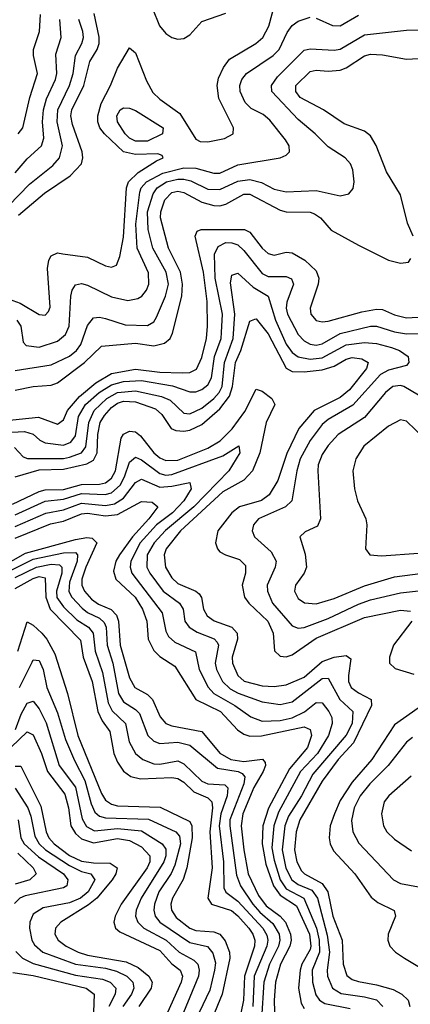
# Model space of a CAD drawing. Header units: inches. Extents: x 1308407 to 1441228, y 959628 to 1036311.
# Tile 451 of 656: x 1392565 to 1393863, y 980577 to 983849. Entities that reach past the tile are written whole.
import ezdxf

# ---------------------------------------------------------------- set-up
doc = ezdxf.new("R2010")
doc.units = ezdxf.units.IN
doc.header["$MEASUREMENT"] = 0
doc.layers.add('B3998', color=7, linetype='Continuous')

msp = doc.modelspace()

# ---------------------------------------------------------------- linework, layer by layer
at = {"layer": 'B3998', "color": 5}
for points, elevation in [([(1392530, 982920.2), (1392566.8, 982906.8), (1392630, 982869.5), (1392650, 982866.6), (1392660.9, 982879.1), (1392665.9, 982894.1), (1392657.4, 983022.6), (1392661.7, 983050), (1392670, 983064.1), (1392690, 983073.9), (1392708.6, 983071.4), (1392790, 983059.4), (1392850, 983030.8), (1392870, 983026.3), (1392886.8, 983033.2), (1392897.7, 983062.3), (1392910, 983126.7), (1392920, 983290), (1392926.8, 983310), (1392959, 983341), (1393019.5, 983380.5), (1393041.7, 983390), (1393038, 983398), (1393023.7, 983403.7), (1392950, 983400.8), (1392910, 983409.9), (1392846.9, 983470), (1392831.5, 983490), (1392824.8, 983510), (1392824.6, 983530), (1392835.7, 983570), (1392866.7, 983630), (1392890, 983688.3), (1392930, 983755.2), (1392950, 983739), (1392985.9, 983645.9), (1393007.1, 983607.1), (1393030, 983585), (1393096.9, 983536.9), (1393150, 983451.7), (1393164.7, 983444.7), (1393190, 983443.3), (1393245.8, 983454.2), (1393274.4, 983470), (1393275.6, 983490), (1393227, 983587), (1393220.6, 983630), (1393225.2, 983654.8), (1393241.5, 983690), (1393261.8, 983718.2), (1393349.9, 983770), (1393372.5, 983790), (1393392.8, 983827.2), (1393414.5, 983910)], 3080), ([(1392559.5, 983470), (1392574.8, 983490), (1392598.8, 983590), (1392624.5, 983670), (1392610.3, 983730), (1392610.3, 983750), (1392631, 983810), (1392634, 983866)], 3180), ([(1392560.6, 983199.4), (1392647.7, 983272.3), (1392732.8, 983330), (1392769.9, 983370), (1392774.9, 983390), (1392772.1, 983410), (1392740.5, 983500.5), (1392734.8, 983530), (1392738.1, 983550), (1392777.9, 983630), (1392797.7, 983710), (1392822.7, 983750), (1392829.2, 983770), (1392829.4, 983790.6), (1392812, 983870)], 3120), ([(1393005.8, 983885.8), (1393029.1, 983829.1), (1393050, 983803.1), (1393070, 983789.6), (1393090, 983783.8), (1393110, 983786.5), (1393130, 983799.2), (1393170, 983842.8), (1393250, 983871.3)], 3120), ([(1393550, 983854), (1393604.2, 983830), (1393630, 983828.5), (1393690, 983864.6)], 3060), ([(1392527.8, 983230), (1392597.4, 983302.6), (1392675, 983365), (1392696.6, 983390), (1392707.1, 983430), (1392689.5, 983510), (1392691.3, 983550), (1392730.9, 983630), (1392742, 983670), (1392750.2, 983729.8), (1392771.6, 983770), (1392777, 983790), (1392775.1, 983810), (1392761.3, 983850)], 3140), ([(1392550, 983340.1), (1392590, 983386.6), (1392636.9, 983430), (1392644.8, 983455.2), (1392640.7, 983510), (1392644.2, 983550), (1392653.9, 983586.1), (1392683.3, 983650), (1392687.9, 983670), (1392685.5, 983734.5), (1392703.1, 983790), (1392698.5, 983850)], 3160), ([(1392555.5, 982850), (1392568.4, 982830), (1392576.8, 982776.8), (1392586.3, 982766.3), (1392630, 982760.4), (1392690, 982780.5), (1392717.5, 982802.5), (1392729.6, 982830), (1392734.3, 982930), (1392739, 982950), (1392750, 982968.3), (1392770, 982971.8), (1392790, 982966.3), (1392870, 982928.5), (1392924.3, 982915.7), (1392957.7, 982922.3), (1392970.3, 982929.7), (1392985.9, 982950), (1392993.6, 982970), (1392992.7, 983007.3), (1392955.3, 983090), (1392950.7, 983170), (1392964.2, 983275.8), (1392968.5, 983290), (1392985.7, 983310), (1393040.9, 983339), (1393110, 983356.8), (1393150, 983356), (1393210, 983338.7), (1393230, 983339.1), (1393290, 983366.5), (1393429.9, 983390.1), (1393450, 983399.2), (1393460.8, 983410), (1393460.2, 983430), (1393448.1, 983450), (1393395.4, 983515.4), (1393373.6, 983533.6), (1393334.1, 983554.1), (1393314.4, 983574.4), (1393297.3, 983610), (1393296.3, 983630), (1393302.5, 983650), (1393318.9, 983670), (1393407.2, 983730), (1393426.9, 983750), (1393453.8, 983806.2), (1393470.2, 983829.8), (1393490, 983844.4), (1393530, 983857.9)], 3060), ([(1392550, 982683.2), (1392670, 982701.7), (1392730, 982731.1), (1392753.8, 982750), (1392768.3, 982770), (1392790, 982833.2), (1392810, 982858), (1392830, 982860.6), (1392850, 982856.3), (1392915.3, 982835.3), (1392990, 982832.8), (1393010, 982844.4), (1393019.9, 982860.1), (1393049.3, 982930.7), (1393058.9, 982970), (1393051.7, 983010), (1393007.7, 983090), (1392991.6, 983151.6), (1392989.8, 983210), (1393008.5, 983270), (1393021.5, 983290), (1393053, 983310), (1393090, 983319.4), (1393110, 983319.5), (1393133.5, 983313.5), (1393190, 983286.3), (1393230, 983284.2), (1393290, 983312.4), (1393330, 983317.6), (1393368, 983308), (1393410, 983285.4), (1393450, 983276.6), (1393550, 983281.4), (1393630, 983263.5), (1393658.4, 983270), (1393672.4, 983287.6), (1393676.2, 983310), (1393672, 983350), (1393663.5, 983370), (1393646.2, 983390), (1393590, 983426.3), (1393546.8, 983470), (1393490, 983517.1), (1393402.5, 983610), (1393401.6, 983630), (1393421, 983659), (1393510, 983748), (1393530, 983752.4), (1393610, 983748.2), (1393630, 983751.3), (1393710, 983799.2), (1393850, 983814.5), (1393890, 983814.9)], 3040), ([(1393871.6, 983130), (1393853, 983173), (1393830, 983267.4), (1393783.8, 983343.8), (1393748.9, 983431.1), (1393730, 983462.8), (1393710, 983478.5), (1393643.1, 983503.1), (1393573.7, 983550), (1393497.2, 983590), (1393482.1, 983610), (1393481.8, 983630), (1393530, 983676.8), (1393550, 983681.2), (1393590, 983677.6), (1393630, 983681), (1393650, 983689.3), (1393710, 983728.7), (1393730, 983734), (1393770, 983732.4), (1393850, 983717.5), (1393890, 983719.9)], 3020), ([(1392550, 982617.4), (1392610, 982630.1), (1392670, 982634.9), (1392690, 982642.5), (1392779.9, 982710), (1392836.2, 982763.8), (1392950, 982773.7), (1393010, 982765.5), (1393045.5, 982774.5), (1393064.6, 982790), (1393072.6, 982807.4), (1393103.2, 982930), (1393106.3, 982970), (1393099.6, 983010), (1393058.9, 983090), (1393032.8, 983190), (1393033.9, 983210), (1393047.3, 983250), (1393070, 983275), (1393090, 983279), (1393110, 983274.8), (1393170, 983242.6), (1393210, 983231), (1393229.7, 983230.3), (1393250, 983235.6), (1393310, 983268.9), (1393330, 983268.9), (1393430, 983215.8), (1393450, 983211), (1393529.4, 983209.4), (1393544.4, 983204.4), (1393563.9, 983190), (1393599.5, 983150), (1393690, 983100.1), (1393790, 983049.4), (1393830, 983040.2), (1393856.6, 983043.4), (1393864.2, 983055.8)], 3020), ([(1392510, 982515.8), (1392627.6, 982527.6), (1392690, 982504.9), (1392710, 982518.7), (1392723.7, 982550), (1392763.1, 982596.9), (1392818.1, 982641.9), (1392870, 982672.7), (1392950, 982687.9), (1393030, 982678), (1393104.3, 982675.7), (1393130, 982676.6), (1393152.5, 982687.5), (1393170, 982726.4), (1393185.5, 982790), (1393188.9, 982830), (1393188, 982912), (1393176.1, 983010), (1393147.5, 983130), (1393154.2, 983145.8), (1393167.7, 983152.3), (1393311.4, 983151.4), (1393330, 983143), (1393370, 983089.6), (1393390, 983071.9), (1393410, 983067), (1393450, 983076), (1393470, 983074.6), (1393512.3, 983050), (1393550, 983014), (1393558.8, 982990), (1393556.3, 982970), (1393529.5, 982890), (1393531.7, 982870), (1393550, 982849.5), (1393570, 982845), (1393590, 982846.8), (1393701.6, 982878.4), (1393750, 982886.8), (1393770, 982885.6), (1393810, 982867.7), (1393850, 982858.3), (1393985.6, 982865.6)], 2980), ([(1392390.7, 982470.7), (1392580.6, 982480.6), (1392610, 982471.6), (1392632, 982452), (1392650, 982442.9), (1392710, 982435.3), (1392734.8, 982445.2), (1392750, 982466), (1392760.3, 982530), (1392783.3, 982570), (1392828.6, 982610), (1392870, 982635.1), (1392910, 982646.2), (1392970, 982649.9), (1393072.1, 982632.1), (1393130, 982612), (1393150, 982612.3), (1393170, 982620.1), (1393190, 982636), (1393201.6, 982658.4), (1393212.1, 982730), (1393234.5, 982790), (1393235.7, 982810), (1393238.4, 982870), (1393214.8, 982990), (1393212.5, 983070), (1393224.7, 983095.3), (1393250, 983109.1), (1393270, 983108), (1393290, 983100.4), (1393310, 983081.9), (1393370, 983005.3), (1393390, 982995.4), (1393450, 982996.1), (1393467.9, 982987.9), (1393474.6, 982970), (1393452.6, 982910), (1393450.6, 982890), (1393454.7, 982870), (1393490, 982803), (1393510, 982782), (1393530, 982770.4), (1393550, 982767.9), (1393570, 982772.2), (1393630, 982805.6), (1393730, 982830.9), (1393750, 982830.6), (1393810, 982812.2), (1393850, 982805.5), (1393910, 982805.9)], 2960), ([(1392547.1, 982427.1), (1392576.6, 982396.6), (1392590.4, 982390.4), (1392710, 982391.2), (1392730, 982394.9), (1392770.1, 982409.9), (1392784.3, 982430), (1392794.4, 982510), (1392812.4, 982550), (1392854.1, 982590), (1392890, 982609.9), (1392950, 982616), (1393036.4, 982596.4), (1393064.4, 982584.4), (1393110, 982541.7), (1393130, 982539.7), (1393170, 982557.9), (1393210, 982590.4), (1393227.3, 982610), (1393237.3, 982630), (1393245.5, 982710), (1393274.2, 982790), (1393279.8, 982870), (1393265.7, 982974.3), (1393270, 982999.5), (1393290, 983007.1), (1393340.4, 982960.4), (1393390.6, 982930), (1393415.3, 982850), (1393450, 982770.6), (1393470, 982743), (1393490, 982728.1), (1393530, 982721.3), (1393570, 982725.3), (1393650, 982768), (1393710, 982776), (1393750, 982772.6), (1393799.8, 982759.8), (1393826.3, 982750), (1393855.9, 982730), (1393857.8, 982710), (1393850, 982699.8), (1393790, 982684.2), (1393763.7, 982670), (1393671.6, 982568.4), (1393590, 982520.1), (1393570, 982503.5), (1393529.4, 982450), (1393497.1, 982390), (1393485.4, 982350), (1393468.9, 982250), (1393448.4, 982230), (1393358.2, 982190), (1393341.7, 982170), (1393337.2, 982150), (1393344.6, 982130), (1393400.6, 982080.6), (1393417.3, 982050), (1393414.1, 982030), (1393387.5, 981970), (1393387.7, 981950), (1393405.2, 981910), (1393470, 981834.3), (1393490, 981826.4), (1393510, 981829.1), (1393590, 981859), (1393690, 981906.6), (1393730, 981921), (1393830, 981944.4), (1393970, 981959.9)], 2940), ([(1392549.3, 982329.3), (1392630, 982353.1), (1392710, 982355.1), (1392787.5, 982372.5), (1392810, 982384.8), (1392822.3, 982410), (1392824.5, 982470), (1392832.5, 982510), (1392846.1, 982534), (1392870, 982560.3), (1392890, 982574.8), (1392910, 982581.5), (1392950, 982578.9), (1393016, 982556), (1393036.9, 982536.9), (1393068.1, 982490), (1393083.3, 982483.3), (1393110, 982481.3), (1393130, 982485.2), (1393170, 982503.9), (1393230, 982555.9), (1393262, 982598), (1393272.1, 982630), (1393282, 982710), (1393299.8, 982750), (1393330, 982847.3), (1393345.7, 982854.3), (1393350, 982855.2), (1393390, 982804.7), (1393450, 982690.5), (1393470, 982680.1), (1393510, 982678.5), (1393570, 982685.3), (1393610, 982697.8), (1393650, 982721.3), (1393670, 982726.6), (1393701.8, 982721.8), (1393722.6, 982710), (1393716.6, 982690), (1393660.9, 982619.1), (1393630, 982593.2), (1393543.5, 982550), (1393492.4, 982490), (1393452.2, 982407.8), (1393422.1, 982317.9), (1393394.1, 982270), (1393368.7, 982251.3), (1393295.6, 982230), (1393270.1, 982210), (1393222.9, 982150), (1393215.5, 982110), (1393221.7, 982090), (1393230, 982081), (1393248.9, 982070), (1393295.1, 982055.1), (1393315.1, 982035.1), (1393314.8, 982010), (1393304.1, 981970), (1393312.1, 981930), (1393326.3, 981910), (1393389.8, 981850), (1393407.3, 981810), (1393411, 981751), (1393430, 981733.6), (1393450, 981731.4), (1393470, 981737.8), (1393550, 981794.1), (1393710, 981862.2), (1393830, 981886.7), (1393863.4, 981883.4)], 2920), ([(1392540.7, 982239.3), (1392630, 982281.2), (1392650, 982286.9), (1392710, 982288.1), (1392770, 982304.3), (1392830, 982305.1), (1392850, 982310), (1392870, 982325.5), (1392883.3, 982350), (1392902, 982458), (1392910, 982472.1), (1392930, 982481.9), (1392950, 982478.8), (1392966.4, 982466.4), (1393010, 982409.8), (1393030, 982393.2), (1393050, 982383.9), (1393090, 982385.7), (1393190, 982425.2), (1393230.4, 982449.6), (1393271.2, 982488.8), (1393312.8, 982547.2), (1393350, 982620.9), (1393370, 982615), (1393402.2, 982590), (1393412.4, 982570), (1393384.1, 982510), (1393362.4, 982410), (1393337.8, 982350), (1393310, 982318.7), (1393239.9, 982280.1), (1393098.7, 982150), (1393051.6, 982090), (1393045.1, 982070), (1393049.4, 982030), (1393070, 981993.6), (1393090, 981975.3), (1393150.3, 981950.3), (1393161.2, 981941.2), (1393169.2, 981929.2), (1393176, 981890), (1393187.7, 981867.7), (1393211.4, 981851.4), (1393269.6, 981829.6), (1393287.6, 981810), (1393288.1, 981790), (1393271.2, 981730), (1393272.2, 981710), (1393289.7, 981670), (1393311.1, 981651), (1393370, 981635.1), (1393410, 981633.4), (1393450, 981638.7), (1393510, 981664.5), (1393570, 981716.1), (1393610, 981730.8), (1393650, 981735.8), (1393665.2, 981725.2), (1393656.8, 981670), (1393657.8, 981650), (1393666.7, 981630), (1393690, 981612.2), (1393732.9, 981590), (1393733.4, 981570), (1393673.8, 981446.2), (1393623.5, 981390), (1393570, 981318.3), (1393495.8, 981190), (1393483.1, 981150), (1393477.7, 981090), (1393485.2, 981050), (1393500.8, 981020.8), (1393511, 981010), (1393570, 980978.1), (1393588.3, 980950), (1393605.7, 980870), (1393636.8, 980790), (1393639.1, 980710), (1393652.1, 980672.1), (1393670, 980659.1), (1393690, 980652), (1393750, 980642), (1393805.4, 980625.4), (1393834.7, 980610), (1393855.3, 980590), (1393861.3, 980570)], 2880), ([(1393890, 982600.7), (1393841.2, 982630), (1393830, 982633.8), (1393804.2, 982630), (1393779.9, 982610), (1393710, 982526.6), (1393622.9, 982470), (1393590, 982433.8), (1393570, 982404), (1393556.8, 982370), (1393555.2, 982350), (1393564.2, 982190), (1393554.3, 982165.7), (1393513.2, 982146.8), (1393496.1, 982130), (1393513, 982073), (1393517.7, 982030), (1393510.4, 982009.6), (1393481.6, 981970), (1393478.3, 981950), (1393490, 981925.7), (1393510.6, 981910.6), (1393550, 981907.8), (1393610, 981925.1), (1393710, 981967.9), (1393810, 981997.7), (1393930, 982013.2)], 2960), ([(1393910, 982457.4), (1393850, 982514.7), (1393830, 982519.5), (1393790, 982497.9), (1393707.8, 982432.2), (1393681.4, 982390), (1393672.2, 982350), (1393677, 982290), (1393687, 982250), (1393715, 982190), (1393718.2, 982170), (1393713.4, 982090), (1393727.7, 982070), (1393767.3, 982067.3), (1393890, 982076.5)], 2980), ([(1392550, 982204), (1392650, 982249.2), (1392710, 982255.2), (1392770, 982274.1), (1392849.4, 982270.6), (1392870, 982276.7), (1392898.3, 982301.7), (1392913.4, 982330), (1392930, 982378.1), (1392950, 982395.1), (1392970, 982386.8), (1393030, 982341.1), (1393050, 982335.8), (1393070, 982337.2), (1393239.9, 982400.1), (1393292.6, 982432.6), (1393295.9, 982410), (1393259.3, 982350), (1393142.9, 982230), (1393048.9, 982151.1), (1393011.1, 982110), (1392988.6, 982070), (1392987.8, 982030), (1392997.4, 982010), (1393041.4, 981950), (1393096.3, 981910), (1393107.8, 981890), (1393113.7, 981850), (1393127.7, 981830), (1393154, 981814), (1393211.3, 981791.3), (1393220.7, 981780.7), (1393225.8, 981770), (1393214.8, 981710), (1393218.7, 981690), (1393238.7, 981650), (1393264.7, 981624.7), (1393290.5, 981610.5), (1393370, 981581.9), (1393430, 981573.1), (1393470, 981582.3), (1393570, 981659.7), (1393590, 981660.6), (1393628, 981590), (1393672.2, 981550), (1393669.1, 981510), (1393650, 981471.1), (1393538.4, 981341.6), (1393500.8, 981270), (1393457.6, 981202.4), (1393445.4, 981170), (1393436.7, 981090), (1393449.4, 981029.4), (1393468.5, 980990), (1393490, 980975.1), (1393535.6, 980955.6), (1393553.8, 980930), (1393586.9, 980806.9), (1393594.5, 980750), (1393586.1, 980690), (1393587.6, 980670), (1393603.9, 980630), (1393633, 980613), (1393710, 980602.1), (1393750, 980591.4), (1393770.9, 980570)], 2860), ([(1392550, 982164.5), (1392651.5, 982208.5), (1392710, 982220.1), (1392770, 982242.3), (1392850, 982234.8), (1392879.5, 982240.5), (1392910, 982258.4), (1392950, 982311.4), (1392970, 982321.7), (1393030, 982295.7), (1393070, 982298.3), (1393130.7, 982310.7), (1393134.8, 982290), (1393110.1, 982250), (1393072.5, 982210), (1393019.4, 982170), (1392964.8, 982110), (1392934.6, 982050), (1392932.1, 982030), (1392937.9, 982010), (1393037.7, 981877.7), (1393050, 981816.5), (1393059.2, 981799.2), (1393080.3, 981780.3), (1393148.6, 981748.6), (1393161.7, 981690), (1393191, 981631), (1393209.9, 981609.9), (1393279.4, 981570), (1393332.4, 981532.4), (1393370, 981518.1), (1393430, 981519.5), (1393470, 981528.8), (1393511.1, 981548.9), (1393550, 981579.7), (1393570, 981578.5), (1393592, 981550), (1393601.5, 981530), (1393603.2, 981510), (1393590.4, 981470), (1393554, 981410), (1393498, 981350), (1393424.6, 981215.4), (1393408.8, 981170), (1393402.8, 981097.2), (1393410, 981055.6), (1393430.1, 980989.9), (1393450, 980960.8), (1393509.3, 980929.3), (1393551.5, 980830), (1393559.8, 980790), (1393560.4, 980750), (1393536.1, 980690), (1393538, 980650), (1393548.4, 980608.4), (1393561.1, 980590), (1393578.9, 980578.9), (1393662.9, 980562.9)], 2840), ([(1392550, 982126.3), (1392666.8, 982173.2), (1392710, 982182.8), (1392770, 982206.9), (1392790, 982208.9), (1392850, 982200.1), (1392890, 982204.9), (1392970, 982247.6), (1393005.1, 982245.1), (1393023.3, 982230), (1392994.2, 982190), (1392939.9, 982130), (1392896.5, 982070), (1392884, 982050), (1392876.4, 982016.4), (1392884.4, 981990), (1392948.7, 981930), (1392972.6, 981890), (1392987.2, 981850), (1392991.3, 981790), (1393010, 981752.3), (1393030, 981732.8), (1393080.8, 981700.8), (1393149.6, 981590), (1393231.8, 981550), (1393288.9, 981488.9), (1393310, 981474.3), (1393330, 981468), (1393368.7, 981468.7), (1393510, 981498.9), (1393530.1, 981490), (1393533.9, 981470), (1393521.6, 981430), (1393461, 981359), (1393391, 981229), (1393373.2, 981170), (1393370, 981110), (1393382.4, 981042.4), (1393407.8, 980970), (1393430, 980939.3), (1393484.5, 980904.5), (1393527.6, 980810), (1393532.6, 980770), (1393530, 980759.2), (1393502.8, 980710), (1393496.6, 980690), (1393491.4, 980630), (1393500.5, 980580.5), (1393510, 980562.9)], 2820), ([(1392502.7, 982030), (1392584, 982076), (1392750, 982121.4), (1392787.7, 982127.7), (1392805.9, 982125.9), (1392821.7, 982110), (1392784.1, 982030), (1392771.4, 981990), (1392770.8, 981970), (1392780.3, 981950), (1392803.3, 981923.3), (1392827.1, 981907.1), (1392868.8, 981888.9), (1392886.6, 981870), (1392893.5, 981850), (1392898.6, 981770), (1392930, 981661.4), (1392947.6, 981630), (1392990, 981605.9), (1393005.6, 981590), (1393032.1, 981532.1), (1393050.1, 981510), (1393070, 981501.7), (1393170, 981483.2), (1393230, 981411.3), (1393266.4, 981390), (1393310, 981383.9), (1393371.4, 981391.4), (1393379.9, 981379.9), (1393381.7, 981370), (1393374.1, 981350), (1393342.3, 981297.7), (1393306.2, 981210), (1393300.8, 981170), (1393309, 981090), (1393323.6, 981010), (1393358.1, 980938.1), (1393383.6, 980903.6), (1393429.8, 980870), (1393448.3, 980850), (1393464.3, 980810), (1393467.1, 980790), (1393462.5, 980770), (1393430.9, 980710), (1393414.4, 980650), (1393410, 980590), (1393412, 980512)], 2780), ([(1392530, 982016.4), (1392610, 982056.2), (1392710, 982077.7), (1392750, 982078), (1392757.3, 982070), (1392755.8, 982050), (1392730, 981979.9), (1392728.7, 981948.7), (1392737.6, 981930), (1392772.9, 981892.9), (1392790, 981879.4), (1392830, 981860.1), (1392845.9, 981845.9), (1392851.8, 981830), (1392855.5, 981770), (1392873.9, 981710), (1392893.4, 981610), (1392910, 981581.7), (1392950, 981556.5), (1392962.7, 981542.7), (1392990.6, 981470.6), (1393010, 981451.5), (1393030, 981443.9), (1393090, 981448), (1393130, 981438.4), (1393222, 981362), (1393290.2, 981350), (1393303.8, 981343.8), (1393312.8, 981332.8), (1393310, 981310), (1393263.3, 981190), (1393262.6, 981170), (1393285.5, 981005.5), (1393298, 980970), (1393339.9, 980910), (1393362.7, 980882.7), (1393405.8, 980845.8), (1393427.4, 980810), (1393429.5, 980790), (1393424.4, 980770), (1393394.6, 980710), (1393375.7, 980650), (1393368.6, 980528.6)], 2760), ([(1392550, 981994.9), (1392620.3, 982030), (1392670, 982039.8), (1392697, 982037), (1392705.3, 982030), (1392704.7, 982010), (1392687.2, 981950), (1392688.7, 981928.7), (1392710, 981897.4), (1392755, 981855), (1392793.4, 981830), (1392808.7, 981810), (1392816, 981750), (1392839.7, 981679.7), (1392858.3, 981578.3), (1392871.9, 981551.9), (1392916.3, 981510), (1392928.8, 981448.8), (1392950, 981410.7), (1392973.7, 981390), (1393010, 981376.3), (1393030, 981374.5), (1393090, 981386.1), (1393110, 981375.9), (1393170, 981318.8), (1393190, 981309.8), (1393246.7, 981306.7), (1393256.1, 981296), (1393254.3, 981270), (1393233.4, 981210), (1393227.5, 981170), (1393242.3, 981050), (1393243.6, 980963.6), (1393249.6, 980949.6), (1393290, 980919.9), (1393372.7, 980830), (1393386.3, 980806.3), (1393389.2, 980790), (1393385.8, 980770), (1393343.6, 980670), (1393339.2, 980570)], 2740), ([(1392550, 981958.3), (1392610, 981991.8), (1392630, 981998.1), (1392650, 981994.2), (1392652.2, 981930), (1392666.3, 981890), (1392767.1, 981787.1), (1392775.5, 981730), (1392806.2, 981650), (1392825, 981550), (1392839.2, 981519.2), (1392863.9, 981483.9), (1392877.5, 981410), (1392890, 981381.5), (1392910, 981352.1), (1392934, 981334), (1392965.8, 981325.8), (1393070, 981331), (1393090, 981327.2), (1393110, 981314.9), (1393143.4, 981283.4), (1393190, 981263), (1393203.6, 981250), (1393205.4, 981230), (1393196.1, 981150), (1393204.9, 981030), (1393189.6, 980929.6), (1393202.2, 980910), (1393268.2, 980888.2), (1393290, 980870.3), (1393326, 980830), (1393339.6, 980810), (1393346, 980790), (1393345.3, 980770), (1393312, 980670), (1393308.8, 980590), (1393291.8, 980510)], 2720), ([(1392558.3, 981750), (1392590, 981847.5), (1392610, 981836.7), (1392638.7, 981810), (1392654.7, 981790), (1392681.4, 981741.4), (1392724, 981610), (1392757.9, 981470), (1392836.8, 981276.8), (1392850, 981255.1), (1392870, 981241.4), (1392890, 981236.1), (1393031.5, 981231.5), (1393130, 981184.8), (1393136.4, 981170), (1393137.5, 981130), (1393120.3, 981030), (1393108.4, 980991.6), (1393072.1, 980930), (1393067.5, 980910), (1393069.5, 980890), (1393085.1, 980865.1), (1393130, 980829.6), (1393150, 980822.4), (1393210, 980818), (1393229.8, 980809.8), (1393247.2, 980787.2), (1393262.2, 980750), (1393263.2, 980730), (1393237.2, 980610), (1393204.7, 980530)], 2680), ([(1393867.8, 981850), (1393806.7, 981770), (1393793.1, 981730), (1393793.9, 981710), (1393812.6, 981692.6), (1393874.4, 981674.4)], 2920), ([(1392564.7, 981630), (1392605.9, 981714.1), (1392610, 981722), (1392630, 981719.8), (1392642.7, 981690), (1392655, 981630), (1392690, 981545.1), (1392717, 981457), (1392746.5, 981386.5), (1392781, 981321), (1392802.7, 981242.7), (1392814.9, 981214.9), (1392830, 981201.5), (1392850, 981196.9), (1392992.4, 981192.4), (1393084.1, 981150), (1393096, 981136), (1393099.3, 981110), (1393080.3, 981039.7), (1393068.1, 981011.9), (1393027.7, 980950), (1393012.4, 980910), (1393010.6, 980890), (1393015.5, 980870), (1393030.8, 980850), (1393130, 980782.7), (1393188.6, 980768.6), (1393206.8, 980746.8), (1393215.1, 980715.1), (1393212.5, 980690), (1393196.3, 980623.7), (1393161.3, 980550)], 2660), ([(1392550.5, 981489.5), (1392570, 981540.9), (1392590, 981578), (1392610, 981583.8), (1392630, 981558.8), (1392652.6, 981512.6), (1392695.6, 981370), (1392750, 981297.9), (1392772.9, 981192.9), (1392787.2, 981167.2), (1392813.7, 981153.7), (1392890, 981161.5), (1392970, 981153.5), (1393038.5, 981110), (1393050, 981092.3), (1393050.2, 981070), (1393044, 981050), (1392968.5, 980930), (1392951.6, 980890), (1392949.7, 980870), (1392957, 980850), (1392977.6, 980830), (1393051.8, 980790), (1393094.3, 980750), (1393143.9, 980723.9), (1393156.6, 980710), (1393161.4, 980690), (1393159.4, 980670), (1393109.5, 980550)], 2640), ([(1393918.3, 981581.7), (1393810, 981505.7), (1393734.5, 981390), (1393670, 981315.2), (1393630, 981253.9), (1393610.3, 981210), (1393596.6, 981170), (1393593, 981130), (1393596.5, 981110), (1393607.2, 981087.2), (1393678.2, 981010), (1393732.8, 980932.8), (1393755, 980915), (1393808.6, 980888.6), (1393813.4, 980870), (1393789.1, 980810), (1393788.5, 980790), (1393795.1, 980770), (1393813.4, 980750), (1393843.5, 980730), (1393990, 980643)], 2920), ([(1392480.7, 981379.3), (1392590, 981482.7), (1392610, 981471.9), (1392637.7, 981410), (1392657.7, 981350), (1392714.6, 981274.6), (1392726.6, 981230), (1392734.4, 981170), (1392750, 981144.4), (1392770, 981126.8), (1392810, 981112.9), (1392890, 981127.7), (1392930, 981121.3), (1392970, 981100.2), (1392996.8, 981070), (1392997.5, 981050), (1392987.9, 981030), (1392902.3, 980910), (1392881.7, 980870), (1392877.5, 980850), (1392883.4, 980830), (1392898, 980818), (1393030, 980755.6), (1393070, 980711.8), (1393098.4, 980690), (1393105.7, 980670), (1393101.5, 980650), (1393056.2, 980550)], 2620), ([(1393870, 981463.2), (1393850, 981448.2), (1393788.8, 981370), (1393728.3, 981310), (1393695.8, 981270), (1393676.1, 981230), (1393667.7, 981187.7), (1393672, 981150), (1393692, 981112), (1393807.1, 980990), (1393830, 980978.6), (1393890, 980967.4)], 2940), ([(1392550, 981368.3), (1392568.3, 981368.3), (1392635, 981235), (1392652.8, 981150), (1392662.1, 981130), (1392679.2, 981110), (1392730, 981071.1), (1392770, 981052.7), (1392810, 981046.6), (1392866, 981046), (1392889.2, 981030), (1392884.6, 981010), (1392872.3, 980990), (1392821.6, 980930), (1392793.1, 980906.9), (1392701.1, 980850), (1392684, 980830), (1392681.4, 980810), (1392692.9, 980790), (1392719.6, 980770), (1392759.6, 980750), (1392790, 980739.9), (1392918.1, 980718.1), (1392958.9, 980698.9), (1392994.1, 980670), (1393004.7, 980650), (1393001.2, 980630), (1392960.3, 980570)], 2580), ([(1393865.1, 981334.9), (1393790.9, 981270), (1393776.1, 981250), (1393766.9, 981210), (1393773.1, 981170), (1393785, 981150), (1393810, 981125.5), (1393866.5, 981086.5)], 2960), ([(1392550, 981295.5), (1392591.8, 981230), (1392601.9, 981201.9), (1392615, 981135), (1392629.8, 981110), (1392650.6, 981090), (1392730, 981038.1), (1392770, 981018.4), (1392801.6, 981010), (1392814.5, 980990), (1392792.3, 980950), (1392767.2, 980930), (1392730, 980914.2), (1392642.8, 980897.2), (1392610, 980876.7), (1392598.6, 980850), (1392597.5, 980830), (1392605.1, 980790), (1392613.9, 980773.9), (1392642.2, 980750), (1392750, 980709.8), (1392850, 980696.4), (1392887, 980687), (1392920.7, 980670), (1392940.9, 980650), (1392944.3, 980630), (1392936.2, 980610), (1392908.1, 980570)], 2560), ([(1392559.5, 981190), (1392568.8, 981130), (1392579.9, 981110), (1392626.9, 981066.9), (1392710.7, 981010), (1392724.6, 980990), (1392721.2, 980970), (1392710, 980963.5), (1392583.1, 980936.9), (1392565.3, 980930), (1392547.7, 980912.3)], 2540), ([(1392558.8, 981078.8), (1392609.7, 981030), (1392619.1, 981010), (1392598.5, 980990), (1392550, 980975.7)], 2520), ([(1392552.5, 980752.5), (1392573.8, 980730), (1392610, 980712.4), (1392750, 980673.2), (1392839.9, 980659.9), (1392865.5, 980650), (1392884.2, 980630), (1392881.9, 980610), (1392860.7, 980570)], 2540), ([(1392542.2, 980682.2), (1392610, 980672.2), (1392785.4, 980630), (1392812.6, 980610), (1392809.7, 980550.3)], 2520)]:
    msp.add_lwpolyline(points, dxfattribs=dict(at, elevation=elevation))
at = {"layer": 'B3998', "color": 5, "elevation": 3060}
msp.add_lwpolyline([(1392950, 983444.8), (1392930, 983455.2), (1392914.9, 983470), (1392889.9, 983510), (1392887.4, 983530), (1392899.2, 983550), (1392910, 983556.1), (1392930, 983554.8), (1392950, 983547.1), (1393041.4, 983490), (1393039.8, 983470), (1392990, 983445.3)], close=True, dxfattribs=at)

doc.saveas('drawing.dxf')
